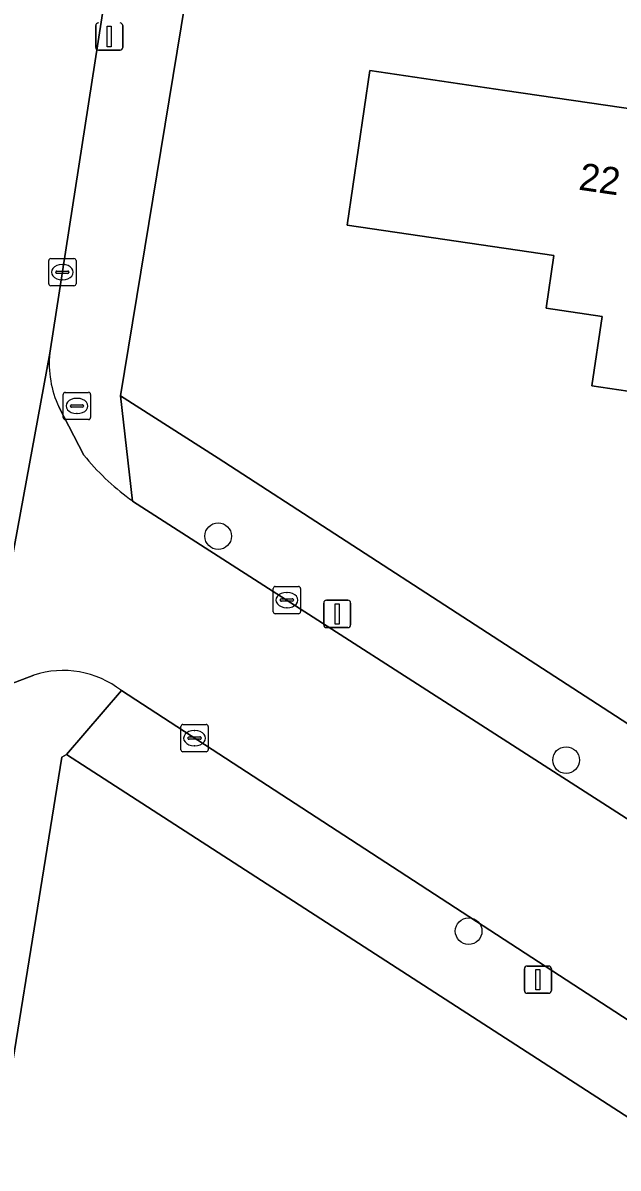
# Model space of a CAD drawing. Extents: x 161139 to 161601, y 381708 to 382245.
# Drawn here: x 161274.71 to 161296.54, y 381973.95 to 382015.98 of the extents above; entities that cross this region are included whole.
import ezdxf

# ---------------------------------------------------------------- set-up
doc = ezdxf.new("R2010")
doc.units = 0
for name, color, linetype in [('IMGEO_Boom', 7, 'Continuous'), ('IMGEO_Brandkraan', 7, 'Continuous'), ('IMGEO_Erf', 7, 'Continuous'), ('IMGEO_Kolk', 7, 'Continuous'), ('IMGEO_Lichtmast', 7, 'Continuous'), ('IMGEO_Pand', 7, 'Continuous'), ('IMGEO_Pand_nummerreeks', 7, 'Continuous'), ('IMGEO_Rijbaan_lokaal_open', 7, 'Continuous'), ('IMGEO_Voetpad_open', 7, 'Continuous')]:
    doc.layers.add(name, color=color, linetype=linetype)

msp = doc.modelspace()

# ---------------------------------------------------------------- linework, layer by layer
at = {"layer": 'IMGEO_Boom'}
for centre in [(161281.874, 381997.141), (161294.634, 381988.923), (161291.06, 381982.646)]:
    msp.add_circle(centre, 0.489, dxfattribs=at)
at = {"layer": 'IMGEO_Brandkraan'}
for p, q in [((161276.192, 382001.493), (161276.192, 382002.345)), ((161276.267, 382002.419), (161277.119, 382002.419)), ((161277.193, 382002.345), (161277.193, 382001.493)), ((161276.451, 382001.913), (161276.451, 382001.925)), ((161276.889, 382001.876), (161276.491, 382001.876)), ((161276.494, 382001.962), (161276.892, 382001.962)), ((161276.68, 382002.199), (161276.705, 382002.199)), ((161276.935, 382001.925), (161276.935, 382001.913)), ((161276.703, 382001.639), (161276.678, 382001.639)), ((161277.119, 382001.419), (161276.267, 382001.419))]:
    msp.add_line(p, q, dxfattribs=at)
for points in [[(161276.192, 382001.493), (161276.192, 382002.345)], [(161276.267, 382002.419), (161277.119, 382002.419)], [(161277.193, 382002.345), (161277.193, 382001.493)], [(161277.119, 382001.419), (161276.267, 382001.419)]]:
    msp.add_lwpolyline(points, dxfattribs=at)
for centre, radius, start, end in [((161276.269, 382002.343), 0.0765, 91.552, 178.448), ((161276.269, 382002.343), 0.0765, 91.552, 178.448), ((161277.117, 382002.343), 0.0765, 1.552, 88.448), ((161277.117, 382002.343), 0.0765, 1.552, 88.448), ((161276.491, 382001.922), 0.0403, 85.8775, 175.7526), ((161276.488, 382001.912), 0.0366, 178.938, 274.7102), ((161276.892, 382001.919), 0.043, 264.8664, 352.4533), ((161276.896, 382001.924), 0.0386, 1.7309, 96.639), ((161276.269, 382001.495), 0.0765, 181.552, 268.448), ((161276.269, 382001.495), 0.0765, 181.552, 268.448), ((161277.117, 382001.495), 0.0765, 271.552, 358.448), ((161277.117, 382001.495), 0.0765, 271.552, 358.448)]:
    msp.add_arc(centre, radius, start, end, dxfattribs=at)
for centre, major_axis, ratio, start_param, end_param in [((161276.679, 382001.919), (-0.387, 0.002), 0.722429, 4.712389, 7.853982), ((161276.704, 382001.919), (-0.39, 0.002), 0.717154, 1.570796, 4.712389)]:
    msp.add_ellipse(centre, major_axis=major_axis, ratio=ratio, start_param=start_param, end_param=end_param, dxfattribs=at)
at = {"layer": 'IMGEO_Erf'}
for points in [[(161301.893, 382073.339), (161290.838, 382055.877), (161287.538, 382048.363), (161285.187, 382041.077), (161283.628, 382034.817), (161278.294, 382002.287), (161281.877, 382000), (161299.823, 381988.353), (161310.674, 381981.109), (161322.611, 381973.432), (161322.712, 381973.551), (161378.924, 381936.994), (161385.641, 381932.206), (161392.817, 381926.552), (161429.313, 381896.994)], [(161370.462, 381928.258), (161276.309, 381989.126), (161276.14, 381989.025), (161267.873, 381937.797), (161267.435, 381933.784), (161267.467, 381929.855), (161267.871, 381925.589), (161268.634, 381921.624), (161269.796, 381917.444), (161271.533, 381912.948), (161272.783, 381910.378), (161277.045, 381903.774)]]:
    msp.add_lwpolyline(points, dxfattribs=at)
msp.add_lwpolyline([(161303.775, 382001.453), (161299.54, 382002.074), (161295.582, 382002.654), (161295.956, 382005.206), (161293.903, 382005.507), (161294.186, 382007.443), (161286.609, 382008.553), (161287.441, 382014.225), (161292.389, 382013.5), (161301.029, 382012.233), (161305.264, 382011.612)], close=True, dxfattribs=at)
at = {"layer": 'IMGEO_Kolk'}
for p, q in [((161275.733, 382007.328), (161276.585, 382007.328)), ((161275.658, 382006.402), (161275.658, 382007.254)), ((161276.146, 382007.108), (161276.171, 382007.108)), ((161276.659, 382007.254), (161276.659, 382006.402)), ((161275.917, 382006.822), (161275.917, 382006.834)), ((161276.355, 382006.785), (161275.957, 382006.785)), ((161275.96, 382006.871), (161276.358, 382006.871)), ((161276.169, 382006.548), (161276.144, 382006.548)), ((161276.401, 382006.834), (161276.401, 382006.822)), ((161276.585, 382006.328), (161275.733, 382006.328)), ((161283.893, 381994.369), (161283.893, 381995.221)), ((161283.968, 381995.295), (161284.82, 381995.295)), ((161284.894, 381995.221), (161284.894, 381994.369)), ((161284.152, 381994.789), (161284.152, 381994.801)), ((161284.59, 381994.752), (161284.192, 381994.752)), ((161284.195, 381994.838), (161284.593, 381994.838)), ((161284.381, 381995.075), (161284.406, 381995.075)), ((161284.636, 381994.801), (161284.636, 381994.789)), ((161284.82, 381994.295), (161283.968, 381994.295)), ((161284.404, 381994.515), (161284.379, 381994.515)), ((161280.507, 381989.303), (161280.507, 381990.155)), ((161280.582, 381990.229), (161281.434, 381990.229)), ((161281.508, 381990.155), (161281.508, 381989.303)), ((161280.766, 381989.723), (161280.766, 381989.735)), ((161281.204, 381989.686), (161280.806, 381989.686)), ((161280.809, 381989.772), (161281.207, 381989.772)), ((161280.995, 381990.009), (161281.02, 381990.009)), ((161281.25, 381989.735), (161281.25, 381989.723)), ((161281.018, 381989.449), (161280.993, 381989.449)), ((161281.434, 381989.229), (161280.582, 381989.229))]:
    msp.add_line(p, q, dxfattribs=at)
for points in [[(161275.733, 382007.328), (161276.585, 382007.328)], [(161275.658, 382006.402), (161275.658, 382007.254)], [(161276.659, 382007.254), (161276.659, 382006.402)], [(161276.585, 382006.328), (161275.733, 382006.328)], [(161283.893, 381994.369), (161283.893, 381995.221)], [(161283.968, 381995.295), (161284.82, 381995.295)], [(161284.894, 381995.221), (161284.894, 381994.369)], [(161284.82, 381994.295), (161283.968, 381994.295)], [(161280.507, 381989.303), (161280.507, 381990.155)], [(161280.582, 381990.229), (161281.434, 381990.229)], [(161281.508, 381990.155), (161281.508, 381989.303)], [(161281.434, 381989.229), (161280.582, 381989.229)]]:
    msp.add_lwpolyline(points, dxfattribs=at)
for centre, radius, start, end in [((161275.735, 382007.252), 0.0765, 91.552, 178.448), ((161275.735, 382007.252), 0.0765, 91.552, 178.448), ((161276.583, 382007.252), 0.0765, 1.552, 88.448), ((161276.583, 382007.252), 0.0765, 1.552, 88.448), ((161275.957, 382006.831), 0.0403, 85.8775, 175.7526), ((161275.954, 382006.821), 0.0366, 178.938, 274.7102), ((161276.358, 382006.828), 0.043, 264.8664, 352.4533), ((161276.362, 382006.833), 0.0386, 1.7309, 96.639), ((161275.735, 382006.404), 0.0765, 181.552, 268.448), ((161275.735, 382006.404), 0.0765, 181.552, 268.448), ((161276.583, 382006.404), 0.0765, 271.552, 358.448), ((161276.583, 382006.404), 0.0765, 271.552, 358.448), ((161283.97, 381995.219), 0.0765, 91.552, 178.448), ((161283.97, 381995.219), 0.0765, 91.552, 178.448), ((161284.818, 381995.219), 0.0765, 1.552, 88.448), ((161284.818, 381995.219), 0.0765, 1.552, 88.448), ((161284.192, 381994.798), 0.0403, 85.8775, 175.7526), ((161284.189, 381994.788), 0.0366, 178.938, 274.7102), ((161284.593, 381994.795), 0.043, 264.8664, 352.4533), ((161284.597, 381994.8), 0.0386, 1.7309, 96.639), ((161283.97, 381994.371), 0.0765, 181.552, 268.448), ((161283.97, 381994.371), 0.0765, 181.552, 268.448), ((161284.818, 381994.371), 0.0765, 271.552, 358.448), ((161284.818, 381994.371), 0.0765, 271.552, 358.448), ((161280.584, 381990.153), 0.0765, 91.552, 178.448), ((161280.584, 381990.153), 0.0765, 91.552, 178.448), ((161281.432, 381990.153), 0.0765, 1.552, 88.448), ((161281.432, 381990.153), 0.0765, 1.552, 88.448), ((161280.806, 381989.732), 0.0403, 85.8775, 175.7526), ((161280.803, 381989.722), 0.0366, 178.938, 274.7102), ((161281.207, 381989.729), 0.043, 264.8664, 352.4533), ((161281.211, 381989.734), 0.0386, 1.7309, 96.639), ((161280.584, 381989.305), 0.0765, 181.552, 268.448), ((161280.584, 381989.305), 0.0765, 181.552, 268.448), ((161281.432, 381989.305), 0.0765, 271.552, 358.448), ((161281.432, 381989.305), 0.0765, 271.552, 358.448)]:
    msp.add_arc(centre, radius, start, end, dxfattribs=at)
for centre, major_axis, ratio, start_param, end_param in [((161276.145, 382006.828), (-0.387, 0.002), 0.722429, 4.712389, 7.853982), ((161276.17, 382006.828), (-0.39, 0.002), 0.717154, 1.570796, 4.712389), ((161284.38, 381994.795), (-0.387, 0.002), 0.722429, 4.712389, 7.853982), ((161284.405, 381994.795), (-0.39, 0.002), 0.717154, 1.570796, 4.712389), ((161280.994, 381989.729), (-0.387, 0.002), 0.722429, 4.712389, 7.853982), ((161281.019, 381989.729), (-0.39, 0.002), 0.717154, 1.570796, 4.712389)]:
    msp.add_ellipse(centre, major_axis=major_axis, ratio=ratio, start_param=start_param, end_param=end_param, dxfattribs=at)
at = {"layer": 'IMGEO_Lichtmast'}
for p, q in [((161277.384, 382015.077), (161277.384, 382015.877)), ((161277.384, 382015.877), (161277.384, 382015.077)), ((161278.374, 382015.877), (161278.374, 382015.077)), ((161278.374, 382015.077), (161278.374, 382015.877)), ((161278.274, 382014.977), (161277.484, 382014.977)), ((161277.484, 382014.977), (161278.274, 382014.977)), ((161285.843, 381994.787), (161286.633, 381994.787)), ((161286.633, 381994.787), (161285.843, 381994.787)), ((161285.743, 381993.887), (161285.743, 381994.687)), ((161285.743, 381994.687), (161285.743, 381993.887)), ((161286.733, 381994.687), (161286.733, 381993.887)), ((161286.733, 381993.887), (161286.733, 381994.687)), ((161286.633, 381993.787), (161285.843, 381993.787)), ((161285.843, 381993.787), (161286.633, 381993.787)), ((161293.105, 381980.465), (161293.105, 381981.265)), ((161293.105, 381981.265), (161293.105, 381980.465)), ((161293.205, 381981.365), (161293.995, 381981.365)), ((161293.995, 381981.365), (161293.205, 381981.365)), ((161294.095, 381981.265), (161294.095, 381980.465)), ((161294.095, 381980.465), (161294.095, 381981.265)), ((161293.995, 381980.365), (161293.205, 381980.365)), ((161293.205, 381980.365), (161293.995, 381980.365))]:
    msp.add_line(p, q, dxfattribs=at)
for points in [[(161277.804, 382015.852), (161277.954, 382015.852), (161277.954, 382015.102), (161277.804, 382015.102), (161277.804, 382015.852)], [(161286.163, 381994.662), (161286.313, 381994.662), (161286.313, 381993.912), (161286.163, 381993.912), (161286.163, 381994.662)], [(161293.525, 381981.24), (161293.675, 381981.24), (161293.675, 381980.49), (161293.525, 381980.49), (161293.525, 381981.24)]]:
    msp.add_lwpolyline(points, dxfattribs=at)
for centre, start, end in [((161277.484, 382015.877), 90, 180), ((161277.484, 382015.877), 90, 180), ((161278.274, 382015.877), 0, 90), ((161278.274, 382015.877), 360, 90), ((161277.484, 382015.077), 180, 270), ((161277.484, 382015.077), 180, 270), ((161278.274, 382015.077), 270, 0), ((161278.274, 382015.077), 270, 0), ((161285.843, 381994.687), 90, 180), ((161285.843, 381994.687), 90, 180), ((161286.633, 381994.687), 0, 90), ((161286.633, 381994.687), 360, 90), ((161285.843, 381993.887), 180, 270), ((161285.843, 381993.887), 180, 270), ((161286.633, 381993.887), 270, 0), ((161286.633, 381993.887), 270, 0), ((161293.205, 381981.265), 90, 180), ((161293.205, 381981.265), 90, 180), ((161293.995, 381981.265), 0, 90), ((161293.995, 381981.265), 360, 90), ((161293.205, 381980.465), 180, 270), ((161293.205, 381980.465), 180, 270), ((161293.995, 381980.465), 270, 0), ((161293.995, 381980.465), 270, 0)]:
    msp.add_arc(centre, 0.1, start, end, dxfattribs=at)
at = {"layer": 'IMGEO_Pand'}
msp.add_lwpolyline([(161292.389, 382013.5), (161287.441, 382014.225), (161286.609, 382008.553), (161294.186, 382007.443), (161293.903, 382005.507), (161295.956, 382005.206), (161295.582, 382002.654), (161299.54, 382002.074), (161303.775, 382001.453), (161305.264, 382011.612), (161301.029, 382012.233)], close=True, dxfattribs=at)
at = {"layer": 'IMGEO_Rijbaan_lokaal_open'}
for points in [[(161274.315, 382033.408), (161268.764, 382000), (161267.316, 381991.303), (161273.208, 381990.334), (161275.698, 382003.858), (161279.948, 382031.313), (161279.965, 382031.42), (161280.583, 382035.146)], [(161275.698, 382003.858), (161273.208, 381990.334)], [(161277.041, 382000), (161276.948, 382000.112), (161276.03, 382001.882)], [(161354.44, 381949.434), (161345.5, 381955.194), (161345.132, 381955.433), (161341.968, 381957.49), (161334.965, 381962.043), (161325.373, 381968.263), (161318.237, 381972.89), (161316.637, 381973.927), (161310.106, 381978.294), (161303.837, 381982.304), (161300.012, 381984.75), (161296.327, 381987.12), (161278.737, 381998.431)], [(161274.182, 381991.683), (161275.108, 381992.043)], [(161278.323, 381991.478), (161299.753, 381977.533), (161307.482, 381972.536), (161311.114, 381970.18), (161315.062, 381967.62), (161315.173, 381967.548), (161318.89, 381965.138), (161327.462, 381959.489), (161330.866, 381957.332), (161337.714, 381952.958), (161346.638, 381947.161), (161350.625, 381944.584), (161357.825, 381939.931), (161366.222, 381934.52), (161372.037, 381930.857), (161375.083, 381928.811)]]:
    msp.add_lwpolyline(points, dxfattribs=at)
for centre, radius, start, end in [((161279.437, 382003.47), 3.759, 174.081, 204.9941), ((161283.935, 382005.751), 8.977, 219.834, 234.6211), ((161276.181, 381988.718), 3.494, 52.1814, 107.884)]:
    msp.add_arc(centre, radius, start, end, dxfattribs=at)
at = {"layer": 'IMGEO_Voetpad_open'}
for points in [[(161278.737, 381998.431), (161278.294, 382002.287), (161283.628, 382034.817), (161285.187, 382041.077), (161287.538, 382048.363)], [(161280.583, 382035.146), (161281.075, 382035.061), (161280.44, 382031.228), (161279.948, 382031.313), (161275.698, 382003.858)], [(161299.823, 381988.353), (161281.877, 382000), (161278.294, 382002.287), (161278.737, 381998.431), (161296.327, 381987.12), (161300.012, 381984.75)], [(161276.03, 382001.882), (161276.948, 382000.112), (161277.041, 382000)], [(161275.108, 381992.043), (161274.182, 381991.683)], [(161276.14, 381989.025), (161276.309, 381989.126), (161278.323, 381991.478)], [(161327.462, 381959.489), (161318.89, 381965.138), (161315.173, 381967.548), (161315.062, 381967.62), (161311.114, 381970.18), (161307.482, 381972.536), (161299.753, 381977.533), (161278.323, 381991.478), (161276.309, 381989.126), (161370.462, 381928.258), (161376.195, 381924.445)], [(161277.045, 381903.774), (161272.783, 381910.378), (161271.533, 381912.948), (161269.796, 381917.444), (161268.634, 381921.624), (161267.871, 381925.589), (161267.467, 381929.855), (161267.435, 381933.784), (161267.873, 381937.797), (161276.14, 381989.025)]]:
    msp.add_lwpolyline(points, dxfattribs=at)
for centre, radius, start, end in [((161279.437, 382003.47), 3.759, 174.081, 204.9941), ((161283.935, 382005.751), 8.977, 219.834, 234.6211), ((161276.181, 381988.718), 3.494, 52.1814, 107.884)]:
    msp.add_arc(centre, radius, start, end, dxfattribs=at)

# ---------------------------------------------------------------- texts
at = {"layer": 'IMGEO_Pand_nummerreeks'}
msp.add_text('22', height=1, rotation=351.6657, dxfattribs=at).set_placement((161295.065, 382009.861))

doc.saveas('drawing.dxf')
